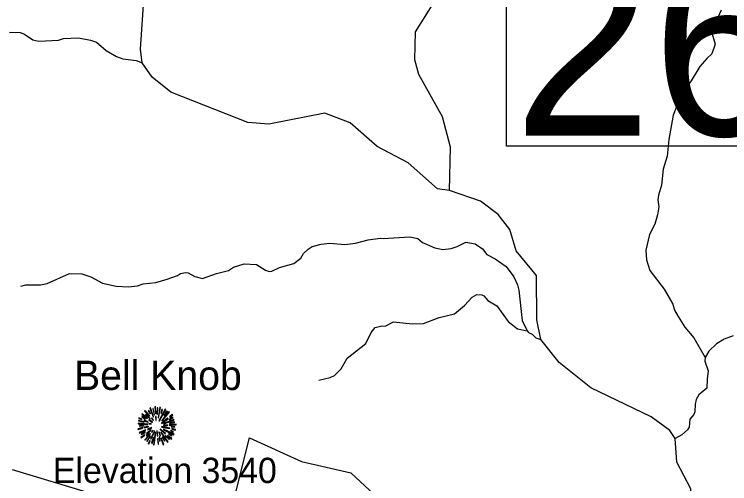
# Model space of a CAD drawing. Extents: x 1248089 to 1457196, y 820910 to 988753.
# Drawn here: x 1360559 to 1365928, y 965189 to 968715 of the extents above; entities that cross this region are included whole.
import ezdxf

# ---------------------------------------------------------------- set-up
doc = ezdxf.new("R2010")
doc.units = 0
for name, color, linetype in [('Exist Boundary Land Use Park National US Park Service', 7, 'Continuous'), ('Exist Geographical Mountain Summit CELL', 7, 'Continuous'), ('Exist Geographical Mountain Summit Elevation Number Label', 7, 'Continuous'), ('Exist Geographical Mountain Summit Label', 7, 'Continuous'), ('Exist Hydrographic Creek Single Shore', 7, 'Continuous'), ('Exist Hydrographic Misc Water Feature', 7, 'Continuous'), ('Exist Road Secondary Structure Standard Bridge Number Label', 7, 'Continuous')]:
    doc.layers.add(name, color=color, linetype=linetype)

msp = doc.modelspace()

# ---------------------------------------------------------------- linework, layer by layer
at = {"layer": 'Exist Boundary Land Use Park National US Park Service'}
msp.add_lwpolyline([(1360541.4, 965296.5), (1361860.9, 964896.9), (1362135.5, 964784.2), (1362323.5, 965533.7), (1362713.5, 965354.9), (1363084.7, 965270.6), (1363815.1, 964592.1), (1363819.9, 964580.2), (1363859.5, 964481.7), (1364410.2, 963992.9), (1364436.5, 963969.7), (1364472.5, 963860.5), (1364498.5, 963810.5), (1364489.5, 963591.7), (1364888.8, 963189.4), (1365679.4, 961812), (1365718.2, 961810.3)], dxfattribs=at)
at = {"layer": 'Exist Geographical Mountain Summit CELL'}
for points in [[(1361574.8, 965757.4), (1361600.9, 965690.6), (1361603.9, 965691.6), (1361579.9, 965760)], [(1361613.3, 965766.8), (1361617.4, 965714.9), (1361620.6, 965715.3), (1361619.2, 965767.9)], [(1361629.3, 965712.7), (1361633.3, 965712.7), (1361636.9, 965760), (1361631.5, 965760)], [(1361641.3, 965684.3), (1361656.2, 965761.4), (1361650.7, 965763.2), (1361638, 965685.1)], [(1361515.9, 965709.4), (1361555.5, 965678.9), (1361557.7, 965681.1), (1361519.6, 965713.8)], [(1361536.3, 965734.2), (1361572.2, 965696.7), (1361575.6, 965699.2), (1361540.3, 965738.9)], [(1361544.2, 965706.5), (1361577, 965677.5), (1361579.2, 965679.6), (1361547.2, 965711.6)], [(1361563.9, 965735.6), (1361579.5, 965713.8), (1361581.3, 965715.3), (1361567.9, 965739.6)], [(1361608.6, 965705.4), (1361611.1, 965706.2), (1361602.1, 965754.1), (1361597.7, 965753)], [(1361644.6, 965662.6), (1361647.5, 965660.8), (1361696.1, 965745.4), (1361690.7, 965749.1)], [(1361659.1, 965719.6), (1361662.4, 965718.5), (1361671.8, 965745.4), (1361667.1, 965747.2)], [(1361665.6, 965664), (1361667.8, 965661.8), (1361723.4, 965726.1), (1361719.4, 965730.9)], [(1361703.1, 965735.6), (1361682, 965702.2), (1361684.9, 965701), (1361707.4, 965732.4)], [(1361723.4, 965692), (1361725.3, 965689.5), (1361748.1, 965705.8), (1361744.5, 965709.4)], [(1361490.1, 965660.4), (1361531.5, 965650.9), (1361532.7, 965654.2), (1361491.3, 965665.1)], [(1361493.1, 965679.6), (1361515.5, 965670.9), (1361516.6, 965673.9), (1361494.5, 965684.7)], [(1361514.8, 965690.6), (1361540.6, 965674.2), (1361542.8, 965676.8), (1361517.7, 965694.5)], [(1361531.5, 965662.6), (1361562.1, 965650.6), (1361563.2, 965652.7), (1361533.7, 965666.6)], [(1361567.9, 965668), (1361593, 965649.1), (1361595.1, 965652), (1361570.4, 965671.2)], [(1361587.5, 965681.1), (1361601.3, 965664.7), (1361603.5, 965666.9), (1361590.8, 965684)], [(1361618.8, 965693.5), (1361620.2, 965664.4), (1361622.8, 965664.7), (1361622.8, 965693.8)], [(1361662.4, 965644), (1361664.2, 965641.5), (1361712.8, 965677.5), (1361709.6, 965681.8)], [(1361679.4, 965641.1), (1361680.5, 965638.9), (1361758.7, 965667.6), (1361756.9, 965672.3)], [(1361723.4, 965669.1), (1361751, 965684), (1361748.1, 965689.1), (1361722, 965671.6)], [(1361725.3, 965641.1), (1361762, 965647.7), (1361760.5, 965653.1), (1361723.8, 965643.3)], [(1361486.1, 965601.5), (1361487.5, 965596.4), (1361523.6, 965607), (1361521.4, 965610.2)], [(1361487.5, 965639.3), (1361559.5, 965632.4), (1361559.9, 965635.3), (1361487.5, 965644.3)], [(1361499.6, 965621.9), (1361529.3, 965623.3), (1361529.3, 965626.9), (1361498.5, 965626.9)], [(1361531.9, 965612.8), (1361533, 965608), (1361566.1, 965616.4), (1361565.4, 965620.1)], [(1361559.5, 965598.6), (1361561.7, 965593.9), (1361590.5, 965609.1), (1361589.4, 965612.4)], [(1361568.2, 965638.2), (1361585.3, 965636), (1361585.7, 965638.2), (1361569, 965642.5)], [(1361652.6, 965597.5), (1361691.1, 965562.2), (1361693.6, 965566.6), (1361654.4, 965599.7)], [(1361663.8, 965614.6), (1361724.5, 965602.6), (1361725.6, 965607), (1361664.9, 965618.2)], [(1361677.6, 965595), (1361755.8, 965556.8), (1361757.6, 965562.2), (1361679.1, 965597.9)], [(1361678.4, 965628.4), (1361678.4, 965625.5), (1361708.5, 965625.5), (1361709.2, 965630.6)], [(1361721.6, 965627.3), (1361774, 965630.6), (1361774.3, 965635.3), (1361722, 965630.6)], [(1361736.5, 965615.3), (1361763, 965613.1), (1361763, 965617.5), (1361736.9, 965618.5)], [(1361740.6, 965598.2), (1361768.8, 965590.9), (1361769.6, 965596.4), (1361741.6, 965602.6)], [(1361495.9, 965573.8), (1361498.5, 965569.2), (1361543.9, 965589.1), (1361542.4, 965593.9)], [(1361507.2, 965537.2), (1361510.1, 965533.2), (1361538.5, 965554.3), (1361535.9, 965557.5)], [(1361513.4, 965557.9), (1361542.4, 965574.6), (1361540.3, 965578.3), (1361511.2, 965563)], [(1361538.1, 965517.5), (1361541, 965515), (1361581.7, 965562.6), (1361578.8, 965564.8)], [(1361553.4, 965548.9), (1361572.6, 965567), (1361569.3, 965569.2), (1361549, 965552.1)], [(1361549.7, 965567.4), (1361552.6, 965563.7), (1361587.1, 965592.1), (1361585.3, 965594.6)], [(1361578.1, 965548.9), (1361553, 965509.6), (1361556.2, 965507), (1361582.1, 965546.6)], [(1361581.3, 965527.4), (1361585.7, 965525.6), (1361612.2, 965584), (1361609.7, 965584.8)], [(1361588.3, 965576.8), (1361591.5, 965573.8), (1361601.7, 965590.2), (1361599.8, 965591.7)], [(1361602.7, 965482), (1361607.5, 965480.9), (1361620.2, 965570.2), (1361617, 965571)], [(1361628.2, 965585.9), (1361632.2, 965548.9), (1361636.6, 965549.1), (1361631.5, 965586.6)], [(1361644.2, 965577.2), (1361652.9, 965547.3), (1361656.9, 965549.1), (1361646.4, 965578.3)], [(1361658.7, 965574.9), (1361709.2, 965500.1), (1361712.8, 965503), (1361661.3, 965576.1)], [(1361691.1, 965549.1), (1361721.2, 965520.1), (1361724.5, 965522.7), (1361693.3, 965551.7)], [(1361707.8, 965549.9), (1361738.3, 965524.1), (1361741.6, 965527.7), (1361709.6, 965552.5)], [(1361716.9, 965560.8), (1361742, 965547.7), (1361744.5, 965551.4), (1361719.1, 965564.8)], [(1361731.1, 965584.8), (1361752.1, 965576.8), (1361753.9, 965581.2), (1361732.5, 965588)], [(1361563.2, 965490.3), (1361567.9, 965487.4), (1361578.8, 965512.1), (1361575.6, 965514.3)], [(1361593, 965492.1), (1361605, 965535), (1361601.3, 965535.4), (1361588.6, 965493.1)], [(1361634.4, 965527.4), (1361638, 965484.9), (1361642, 965485.9), (1361638.7, 965527.4)], [(1361654, 965510.6), (1361648.6, 965540.5), (1361645.3, 965540.5), (1361649.7, 965509.6)], [(1361658.7, 965532.1), (1361676.2, 965482.3), (1361680.5, 965484.1), (1361661.7, 965532.8)], [(1361669.2, 965537.9), (1361685.3, 965508.4), (1361689.3, 965510.6), (1361673, 965539.4)]]:
    msp.add_lwpolyline(points, close=True, dxfattribs=at)
at = {"layer": 'Exist Hydrographic Creek Single Shore'}
for points in [[(1363826.5, 967392.3), (1363833.5, 967717.2), (1363771.5, 967944.9), (1363595.4, 968263.6), (1363564.5, 968372.6), (1363569.5, 968582.6), (1363906.5, 969117.6)], [(1363826.5, 967392.3), (1363734.5, 967403.9), (1363514.4, 967598.7), (1363283.4, 967721.6), (1363078.5, 967899.7), (1362888.4, 967972.5), (1362469.5, 967889), (1362311.4, 967902), (1361732.4, 968130.2), (1361593.4, 968241.4), (1361517.4, 968350.8), (1361506.4, 968453.3), (1361532.4, 968859.9)], [(1366157.6, 964206.8), (1365906.6, 964510.7), (1365649.5, 964968.9), (1365636.5, 965149.6), (1365532.6, 965352), (1365520.3, 965528.6), (1365479.6, 965589.4), (1365339.5, 965690.7), (1364886.5, 965910), (1364648.5, 966098.6), (1364509.9, 966271.4), (1364480.5, 966420.4), (1364479.5, 966752.1), (1364325.5, 966939), (1364278.5, 967097.5), (1364189.5, 967210.9), (1364058.5, 967312.1), (1363826.5, 967392.3)]]:
    msp.add_lwpolyline(points, dxfattribs=at)
at = {"layer": 'Exist Hydrographic Misc Water Feature'}
for points in [[(1365863.4, 968745.5), (1365838.2, 968689.9), (1365809.4, 968658.5), (1365785.3, 968651), (1365768.8, 968629.4), (1365795.5, 968574.9), (1365819.6, 968490.2), (1365794, 968416.7), (1365757.3, 968381.5)], [(1360523.8, 968580.8), (1360603.7, 968577), (1360635.5, 968564.3), (1360698.7, 968522.9), (1360742.5, 968514), (1360890.8, 968520.7), (1360927, 968531.9), (1361039.3, 968537.4), (1361130.9, 968521.4), (1361174.7, 968504.4), (1361249.3, 968442.7), (1361326.3, 968397.1), (1361374, 968380), (1361473.8, 968367.8), (1361517.4, 968350.8)], [(1365757.3, 968381.5), (1365703.9, 968322.6), (1365639.5, 968215.9), (1365590.1, 968147), (1365531.3, 968028.2), (1365503.7, 967956.7), (1365471.7, 967773.3), (1365458.9, 967649.5), (1365428.8, 967552.1), (1365416.2, 967432.3), (1365394.5, 967356.7), (1365389.6, 967320.9), (1365396.5, 967268.6), (1365387.2, 967208.8), (1365367.7, 967139.2), (1365325.9, 967060), (1365299.3, 966942.5), (1365303.6, 966870.4), (1365329.9, 966789.7), (1365436.9, 966651.3), (1365502.5, 966537.7), (1365513.6, 966493.5), (1365540.5, 966444.9), (1365592.6, 966363.7), (1365659.1, 966284.1), (1365743.8, 966138.1)], [(1360607.8, 966671.6), (1360644.1, 966682.8), (1360756.2, 966682.3), (1360804.4, 966693.3), (1360974.1, 966767.5), (1361066.3, 966765.6), (1361133.8, 966744), (1361220.8, 966696.2), (1361324.4, 966673.8), (1361416.3, 966667.8), (1361484.5, 966676.3), (1361524.9, 966691.3), (1361621.2, 966701.3), (1361705.8, 966725.5), (1361782.5, 966751.7), (1361806.8, 966767.3), (1361843.1, 966774.5), (1361863, 966774), (1361914.4, 966744.9), (1361970.1, 966729.7), (1362075.1, 966767.3), (1362167.6, 966789.4), (1362204.2, 966814.6), (1362282.8, 966840.8), (1362376.7, 966834.8), (1362443.9, 966793.3), (1362471.7, 966782.7), (1362491.7, 966786.2), (1362548.3, 966812.9), (1362657.1, 966842.6), (1362708.1, 966883.5), (1362728.9, 966919.1), (1362765.6, 966950.3), (1362794, 966969.7), (1362862.5, 966988.2), (1362926.8, 966994.8), (1363038.6, 966986.3), (1363118.9, 966996.6), (1363215.5, 967020.5), (1363303.8, 967034.5), (1363327.7, 967030), (1363528.3, 967043.6), (1363587.9, 967030.2), (1363623.3, 967001.4), (1363714.5, 966959.5), (1363774.2, 966948.1), (1363838.4, 966954.7), (1363882.9, 966969.7), (1363947.6, 967004.4), (1364017.3, 966990.7), (1364072.6, 966953.6), (1364105.6, 966910.8), (1364167, 966877.3), (1364249.8, 966819.6), (1364308.1, 966744.1), (1364334.8, 966683.6), (1364345.9, 966643.3), (1364370.8, 966414.5), (1364407.2, 966337.7)], [(1362844, 965965.9), (1362928.5, 965986.1), (1362960.9, 966001.3), (1363012, 966052.2), (1363057.7, 966131.2), (1363196.2, 966242.3), (1363238.1, 966325.4), (1363266.9, 966362.9), (1363317.3, 966373.7), (1363341.3, 966373.2), (1363406, 966403.8), (1363545.7, 966388.7), (1363629.9, 966392.9), (1363747, 966438.3), (1363863.7, 966465.8), (1363937.2, 966528.2), (1363994.5, 966591), (1364031, 966610.1), (1364067.1, 966607.5), (1364082.7, 966599.1), (1364114.1, 966566.4), (1364181.3, 966524.8), (1364266.8, 966406.8), (1364335.5, 966353.3), (1364407.2, 966337.7)], [(1364407.2, 966337.7), (1364419, 966325.4), (1364446.8, 966312.9), (1364474.2, 966284.2), (1364509.9, 966271.4)], [(1365955.6, 966299.6), (1365886.9, 966275.1), (1365830.2, 966240.3), (1365772.9, 966185.5), (1365743.8, 966138.1)], [(1365743.8, 966138.1), (1365741.3, 966110.2), (1365767.7, 966037.5), (1365758.3, 965973.7), (1365756.8, 965905.7), (1365697.7, 965857), (1365676.8, 965821.4), (1365668.1, 965785.5), (1365666.8, 965729.6), (1365658.3, 965709.8), (1365629.5, 965674.3), (1365624.2, 965614.4), (1365611.8, 965594.7), (1365569, 965555.6), (1365520.3, 965528.6)]]:
    msp.add_lwpolyline(points, dxfattribs=at)
at = {"layer": 'Exist Road Secondary Structure Standard Bridge Number Label'}
msp.add_lwpolyline([(1364254, 969261.5), (1367969.9, 969261.5), (1367969.9, 967725), (1364254, 967725)], close=True, dxfattribs=at)

# ---------------------------------------------------------------- texts
at = {"layer": 'Exist Geographical Mountain Summit Elevation Number Label'}
msp.add_text('Elevation 3540', height=190, dxfattribs=at).set_placement((1360848.2, 965194.1))
at = {"layer": 'Exist Geographical Mountain Summit Label'}
msp.add_text('Bell Knob', height=220, dxfattribs=at).set_placement((1361006.6, 965893.1))
at = {"layer": 'Exist Road Secondary Structure Standard Bridge Number Label'}
msp.add_text('269', height=1400, dxfattribs=at).set_placement((1364304.2, 967804.1))

doc.saveas('drawing.dxf')
